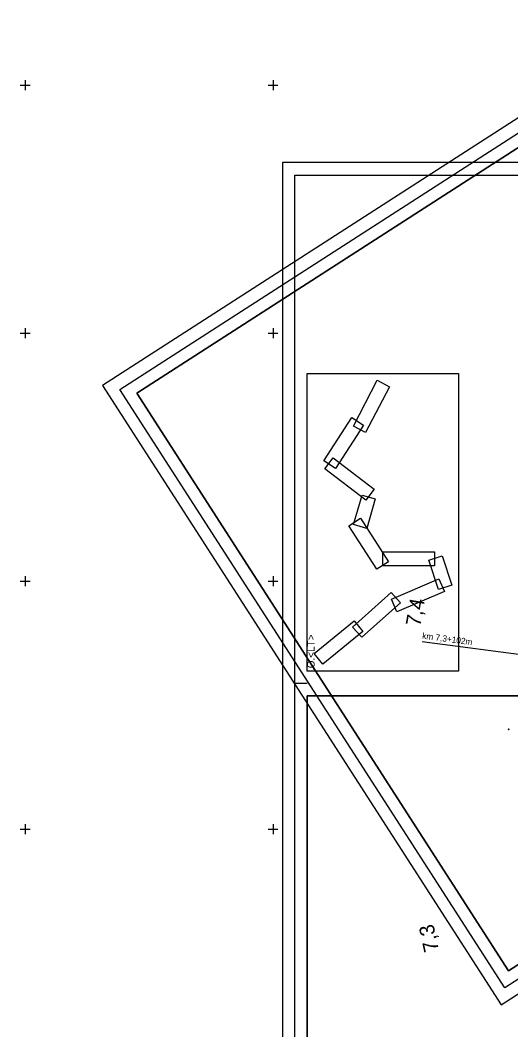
# Model space of a CAD drawing. Extents: x -866402 to -860377, y -1041908 to -1038598.
# Drawn here: x -864402 to -864204.1, y -1040381 to -1039973.8 of the extents above; entities that cross this region are included whole.
import ezdxf

# ---------------------------------------------------------------- set-up
doc = ezdxf.new("R2010")
doc.units = 0
for name, color, linetype in [('Vrstva 1', 7, 'Continuous'), ('Vrstva 21', 7, 'Continuous'), ('Vrstva 49', 7, 'Continuous'), ('Vrstva 5', 7, 'Continuous'), ('Vrstva 7', 7, 'Continuous'), ('Vrstva 9', 7, 'Continuous')]:
    doc.layers.add(name, color=color, linetype=linetype)

msp = doc.modelspace()

# ---------------------------------------------------------------- linework, layer by layer
at = {"layer": 'Vrstva 1'}
msp.add_line((-864286.23, -1040241.26), (-864291.22, -1040241.26), dxfattribs=at)
for points in [[(-864208, -1040370.93), (-863148.52, -1039688.97), (-863309.26, -1039439.25), (-864368.75, -1040121.2)], [(-864361.83, -1040122.7), (-863310.76, -1039446.16), (-863155.43, -1039687.48), (-864206.5, -1040364.02)], [(-864205.01, -1040357.12), (-863334.71, -1039796.93), (-863484.63, -1039564.01), (-864354.93, -1040124.19)], [(-864354.93, -1040124.19), (-863484.63, -1039564.01), (-863334.71, -1039796.93), (-864205.01, -1040357.12)], [(-863999.23, -1041291.26), (-863999.23, -1040031.27), (-864296.22, -1040031.27), (-864296.22, -1041291.26)], [(-864291.22, -1041286.26), (-864291.22, -1040036.27), (-864004.23, -1040036.27), (-864004.23, -1041286.26)], [(-864009.22, -1041281.26), (-864009.22, -1040246.26), (-864286.22, -1040246.26), (-864286.22, -1041281.26)], [(-864286.22, -1041281.26), (-864286.22, -1040246.26), (-864009.22, -1040246.26), (-864009.22, -1041281.26)]]:
    msp.add_lwpolyline(points, close=True, dxfattribs=at)
at = {"layer": 'Vrstva 21'}
for points in [[(-864225.13, -1040236.27), (-864286.23, -1040236.27), (-864286.23, -1040116.27), (-864225.13, -1040116.27)], [(-864262.65, -1040140.1), (-864267.6, -1040137.51), (-864257.93, -1040119.04), (-864252.99, -1040121.63)], [(-864274.84, -1040154.57), (-864279.52, -1040151.53), (-864268.15, -1040134.06), (-864263.48, -1040137.1)], [(-864259.23, -1040162.96), (-864262.62, -1040167.39), (-864279.16, -1040154.7), (-864275.77, -1040150.27)], [(-864262.13, -1040178.78), (-864267.49, -1040177.25), (-864264.09, -1040165.34), (-864258.73, -1040166.87)], [(-864253.43, -1040192.21), (-864258.12, -1040195.23), (-864269.41, -1040177.7), (-864264.72, -1040174.68)], [(-864234.82, -1040188.26), (-864234.82, -1040193.84), (-864255.67, -1040193.84), (-864255.67, -1040188.26)], [(-864227.91, -1040201.62), (-864233.2, -1040203.39), (-864237.11, -1040191.63), (-864231.82, -1040189.87)], [(-864250.01, -1040212.47), (-864252.22, -1040207.35), (-864233.09, -1040199.08), (-864230.87, -1040204.2)], [(-864264.17, -1040222.69), (-864267.88, -1040218.53), (-864252.31, -1040204.66), (-864248.6, -1040208.83)], [(-864279.93, -1040233.49), (-864283.45, -1040229.16), (-864267.28, -1040216.01), (-864263.76, -1040220.34)], [(-864279.93, -1040233.49), (-864283.45, -1040229.16), (-864267.28, -1040216.01), (-864263.76, -1040220.34)]]:
    msp.add_lwpolyline(points, close=True, dxfattribs=at)
at = {"layer": 'Vrstva 49'}
for p, q in [((-864205.13, -1040259.63), (-864204.78, -1040259.98)), ((-864205.13, -1040259.98), (-864204.78, -1040259.63))]:
    msp.add_line(p, q, dxfattribs=at)
at = {"layer": 'Vrstva 5'}
for p, q in [((-864402, -1040000), (-864398, -1040000)), ((-864400, -1039998), (-864400, -1040002)), ((-864302, -1040000), (-864298, -1040000)), ((-864300, -1039998), (-864300, -1040002)), ((-864400, -1040098), (-864400, -1040102)), ((-864300, -1040098), (-864300, -1040102)), ((-864402, -1040100), (-864398, -1040100)), ((-864302, -1040100), (-864298, -1040100)), ((-864402, -1040200), (-864398, -1040200)), ((-864400, -1040198), (-864400, -1040202)), ((-864302, -1040200), (-864298, -1040200)), ((-864300, -1040198), (-864300, -1040202)), ((-864400, -1040298), (-864400, -1040302)), ((-864300, -1040298), (-864300, -1040302)), ((-864402, -1040300), (-864398, -1040300)), ((-864302, -1040300), (-864298, -1040300))]:
    msp.add_line(p, q, dxfattribs=at)
at = {"layer": 'Vrstva 9'}
msp.add_line((-864183.43, -1040231.96), (-864239.78, -1040224.47), dxfattribs=at)

# ---------------------------------------------------------------- texts
at = {"layer": 'Vrstva 1'}
msp.add_text('.O.<LT>', height=3, rotation=90, dxfattribs=at).set_placement((-864283.23, -1040236.27))
at = {"layer": 'Vrstva 7'}
for s, rotation, p in [('7,4', 80.1584, (-864240.61, -1040218.54)), ('7,3', 102.2435, (-864233.02, -1040348.91))]:
    msp.add_text(s, height=6, rotation=rotation, dxfattribs=at).set_placement(p)
at = {"layer": 'Vrstva 9'}
msp.add_text('km 7,3+102m', height=2.5, rotation=352.4281, dxfattribs=at).set_placement((-864239.92, -1040223.2))

doc.saveas('drawing.dxf')
